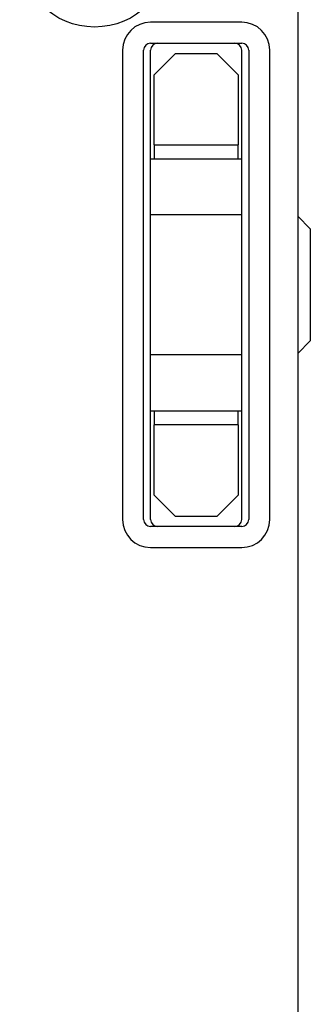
# Model space of a CAD drawing. Extents: x 1107 to 4046, y 937 to 3355.
# Tile 711 of 861: x 2272 to 2293, y 3115 to 3185. Entities that reach past the tile are written whole.
import ezdxf

# ---------------------------------------------------------------- set-up
doc = ezdxf.new("R2010")
doc.units = 0
doc.layers.add('KF_VIDA_L___C_BOTTOM', color=7, linetype='CONTINUOUS')

# ---------------------------------------------------------------- blocks, each defined once
blk = doc.blocks.new('KF_VIDA_L___C_BOTTOM')
at = {"layer": 'KF_VIDA_L___C_BOTTOM'}
for p, q in [((105, 311.5), (105, 53.5)), ((101, 310), (94.5, 310)), ((92.5, 308), (92.5, 274.5)), ((94, 274.5), (94, 308)), ((94.5, 308.5), (101, 308.5)), ((94.5, 274.5), (94.5, 308)), ((101, 274.5), (101, 308)), ((101.5, 308), (101.5, 274.5)), ((103, 274.5), (103, 308)), ((94.75, 306.25), (96.25, 307.75)), ((99.25, 307.75), (96.25, 307.75)), ((99.25, 307.75), (100.75, 306.25)), ((94.75, 301.25), (94.75, 306.25)), ((100.75, 306.25), (100.75, 301.25)), ((94.75, 301.25), (94.75, 300.25)), ((94.75, 301.25), (100.75, 301.25)), ((100.75, 300.25), (100.75, 301.25)), ((94.5, 300.25), (101, 300.25)), ((101, 296.25), (94.5, 296.25)), ((105.9, 295.25), (105, 296.15)), ((105.9, 295.25), (105.9, 287.25)), ((105.9, 287.25), (105, 286.35)), ((101, 286.25), (94.5, 286.25)), ((94.5, 282.25), (101, 282.25)), ((94.75, 282.25), (94.75, 281.25)), ((100.75, 281.25), (100.75, 282.25)), ((94.75, 276.25), (94.75, 281.25)), ((100.75, 281.25), (94.75, 281.25)), ((100.75, 281.25), (100.75, 276.25)), ((96.25, 274.75), (94.75, 276.25)), ((100.75, 276.25), (99.25, 274.75)), ((96.25, 274.75), (99.25, 274.75)), ((101, 274), (94.5, 274)), ((94.5, 272.5), (101, 272.5))]:
    blk.add_line(p, q, dxfattribs=at)
blk.add_circle((90.5, 315), 5.35, dxfattribs=at)
for centre, radius, start, end in [((94.5, 308), 2, 90, 180), ((101, 308), 2, 0, 90), ((94.5, 308), 0.5, 90, 180), ((95, 308), 0.5, 90, 180), ((100.5, 308), 0.5, 0, 90), ((101, 308), 0.5, 0, 90), ((94.5, 274.5), 2, 180, 270), ((94.5, 274.5), 0.5, 180, 270), ((95, 274.5), 0.5, 180, 270), ((100.5, 274.5), 0.5, 270, 0), ((101, 274.5), 2, 270, 0), ((101, 274.5), 0.5, 270, 0)]:
    blk.add_arc(centre, radius, start, end, dxfattribs=at)

msp = doc.modelspace()

# ---------------------------------------------------------------- block references
at = {"layer": 'KF_VIDA_L___C_BOTTOM'}
msp.add_blockref('KF_VIDA_L___C_BOTTOM', (2186.979, 2875.018), dxfattribs=at)

doc.saveas('drawing.dxf')
